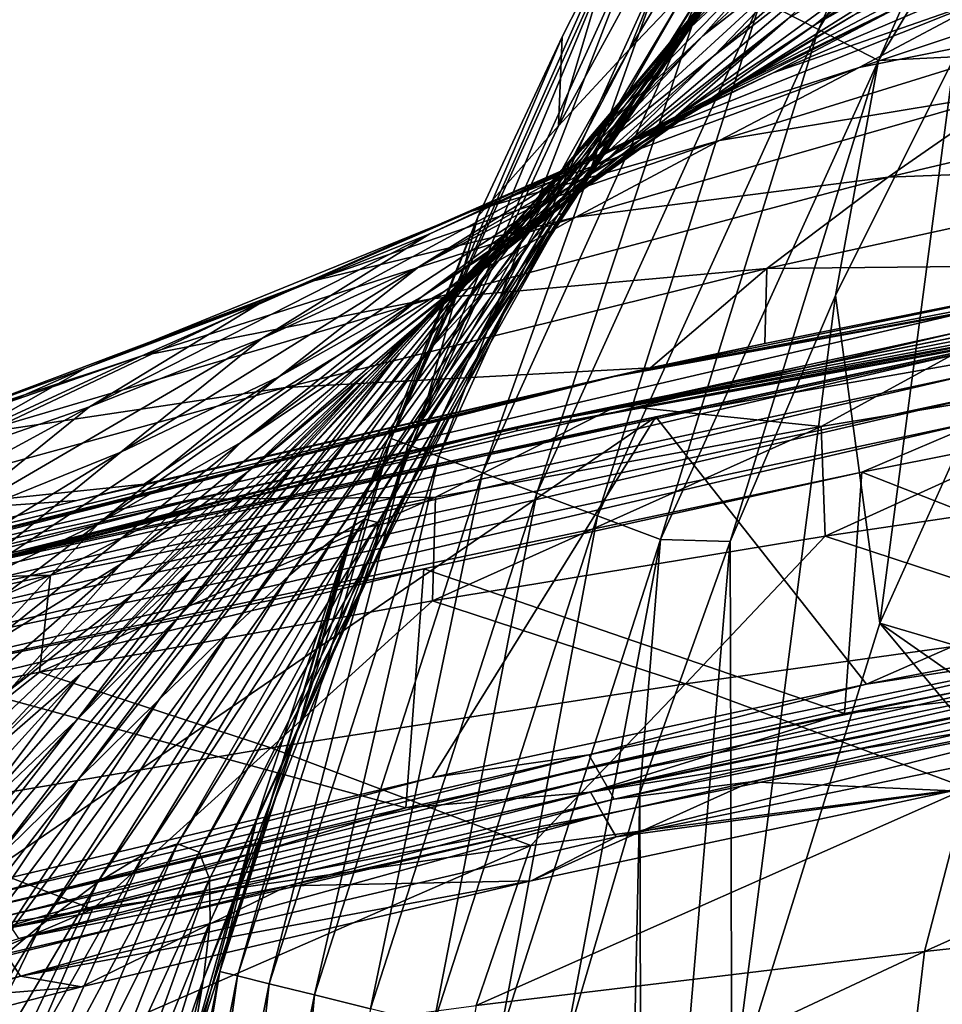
# Model space of a CAD drawing. Header units: metres. Extents: x -90 to 304, y -90 to 74.
# Tile 421 of 570: x 226.85 to 229.42, y 35.31 to 38.06. Entities that reach past the tile are written whole.
import ezdxf

# ---------------------------------------------------------------- set-up
doc = ezdxf.new("R2010")
doc.units = ezdxf.units.M
doc.layers.add('solid_21662050_350', color=7, linetype='CONTINUOUS')

msp = doc.modelspace()

# ---------------------------------------------------------------- linework, layer by layer
at = {"layer": 'solid_21662050_350'}
for points in [[(229.076248, 38.035679, 8.206317), (228.915054, 38.118576, 8.301349), (229.695206, 39.414471, 8.301349)], [(229.845551, 39.313244, 8.206317), (229.076248, 38.035679, 8.206317), (229.695206, 39.414471, 8.301349)], [(229.243881, 37.949512, 8.151686), (229.076248, 38.035679, 8.206317), (229.845551, 39.313244, 8.206317)], [(230.001938, 39.208015, 8.151686), (229.243881, 37.949512, 8.151686), (229.845551, 39.313244, 8.206317)], [(229.456345, 37.959732, 8.134833), (229.243881, 37.949512, 8.151686), (230.001938, 39.208015, 8.151686)], [(229.024612, 38.775414, 23.431005), (228.548325, 37.981129, 23.169584), (228.710678, 38.15102, 29.800785)], [(229.024612, 38.775414, 23.431005), (228.785721, 38.566093, 16.427948), (228.548325, 37.981129, 23.169584)], [(229.31073, 38.785374, 59.8377), (228.746857, 38.102737, 59.051865), (228.590103, 37.912613, 64.131134)], [(229.144913, 38.566887, 64.991692), (229.31073, 38.785374, 59.8377), (228.590103, 37.912613, 64.131134)], [(229.61319, 38.689335, 88.224915), (229.092422, 38.28278, 86.736893), (228.784271, 37.962124, 90.594948)], [(229.30188, 38.365551, 92.065758), (229.61319, 38.689335, 88.224915), (228.784271, 37.962124, 90.594948)], [(229.313843, 38.665836, 74.210838), (228.935272, 38.306595, 69.926025), (228.690811, 38.015274, 74.659523)], [(229.044556, 38.346714, 78.724075), (229.313843, 38.665836, 74.210838), (228.690811, 38.015274, 74.659523)], [(229.393646, 38.614799, 82.662796), (229.044556, 38.346714, 78.724075), (228.75354, 38.01791, 83.034096)], [(229.092422, 38.28278, 86.736893), (229.393646, 38.614799, 82.662796), (228.75354, 38.01791, 83.034096)], [(229.144913, 38.566887, 64.991692), (228.590103, 37.912613, 64.131134), (228.392761, 37.680851, 68.998001)], [(228.935272, 38.306595, 69.926025), (229.144913, 38.566887, 64.991692), (228.392761, 37.680851, 68.998001)], [(228.785721, 38.566093, 16.427948), (228.350754, 37.766502, 16.288656), (228.548325, 37.981129, 23.169584)], [(228.785721, 38.566093, 16.427948), (228.514267, 38.317463, 9.15221), (228.350754, 37.766502, 16.288656)], [(229.822708, 38.540932, 101.430061), (229.383514, 38.306995, 98.694054), (229.066315, 38.048981, 101.783157)], [(229.509247, 38.300266, 104.263275), (229.822708, 38.540932, 101.430061), (229.066315, 38.048981, 101.783157)], [(229.30188, 38.365551, 92.065758), (228.784271, 37.962124, 90.594948), (228.474716, 37.661919, 94.233833)], [(228.990692, 38.065365, 95.665474), (229.30188, 38.365551, 92.065758), (228.474716, 37.661919, 94.233833)], [(228.898056, 38.327072, 42.310909), (228.327133, 37.457989, 36.651428), (228.365021, 37.521584, 42.875061)], [(228.898056, 38.327072, 42.310909), (228.829819, 38.26873, 36.185284), (228.327133, 37.457989, 36.651428)], [(228.907791, 38.318913, 48.163101), (228.898056, 38.327072, 42.310909), (228.365021, 37.521584, 42.875061)], [(229.044556, 38.346714, 78.724075), (228.690811, 38.015274, 74.659523), (228.418594, 37.70359, 79.197556)], [(228.75354, 38.01791, 83.034096), (229.044556, 38.346714, 78.724075), (228.418594, 37.70359, 79.197556)], [(229.920441, 38.328857, 113.085945), (229.327301, 38.112896, 111.259415), (228.949417, 37.914673, 113.43074)], [(229.565414, 38.129585, 115.166595), (229.920441, 38.328857, 113.085945), (228.949417, 37.914673, 113.43074)], [(227.883194, 36.893768, 8.97093), (228.360321, 38.014862, 9.151299), (228.514267, 38.317463, 9.15221)], [(228.529022, 38.316807, 8.97093), (227.883194, 36.893768, 8.97093), (228.514267, 38.317463, 9.15221)], [(227.930923, 36.875755, 8.781378), (227.883194, 36.893768, 8.97093), (228.529022, 38.316807, 8.97093)], [(228.574371, 38.293404, 8.781378), (227.930923, 36.875755, 8.781378), (228.529022, 38.316807, 8.97093)], [(228.016693, 36.84367, 8.598307), (227.930923, 36.875755, 8.781378), (228.574371, 38.293404, 8.781378)], [(228.655853, 38.251617, 8.598306), (228.016693, 36.84367, 8.598307), (228.574371, 38.293404, 8.781378)], [(228.935272, 38.306595, 69.926025), (228.392761, 37.680851, 68.998001), (228.162506, 37.417244, 73.675102)], [(228.690811, 38.015274, 74.659523), (228.935272, 38.306595, 69.926025), (228.162506, 37.417244, 73.675102)], [(228.907791, 38.318913, 48.163101), (228.365021, 37.521584, 42.875061), (228.349197, 37.51894, 48.806705)], [(228.855331, 38.241436, 53.736931), (228.907791, 38.318913, 48.163101), (228.349197, 37.51894, 48.806705)], [(228.514267, 38.317463, 9.15221), (228.360321, 38.014862, 9.151299), (228.350754, 37.766502, 16.288656)], [(229.383514, 38.306995, 98.694054), (228.990692, 38.065365, 95.665474), (228.671356, 37.787518, 99.028389)], [(229.066315, 38.048981, 101.783157), (229.383514, 38.306995, 98.694054), (228.671356, 37.787518, 99.028389)], [(229.509247, 38.300266, 104.263275), (229.066315, 38.048981, 101.783157), (228.728073, 37.808697, 104.651344)], [(229.173523, 38.074562, 106.89608), (229.509247, 38.300266, 104.263275), (228.728073, 37.808697, 104.651344)], [(229.678268, 38.318295, 108.968193), (229.173523, 38.074562, 106.89608), (228.811157, 37.86161, 109.351288)], [(229.327301, 38.112896, 111.259415), (229.678268, 38.318295, 108.968193), (228.811157, 37.86161, 109.351288)], [(230.281555, 38.294445, 116.900681), (229.565414, 38.129585, 115.166595), (229.190201, 37.929966, 117.186134)], [(229.949707, 38.082249, 118.900162), (230.281555, 38.294445, 116.900681), (229.190201, 37.929966, 117.186134)], [(228.829819, 38.26873, 36.185284), (228.243027, 37.335354, 30.156847), (228.327133, 37.457989, 36.651428)], [(228.829819, 38.26873, 36.185284), (228.710678, 38.15102, 29.800785), (228.243027, 37.335354, 30.156847)], [(229.092422, 38.28278, 86.736893), (228.75354, 38.01791, 83.034096), (228.447571, 37.690018, 87.137825)], [(228.784271, 37.962124, 90.594948), (229.092422, 38.28278, 86.736893), (228.447571, 37.690018, 87.137825)], [(228.138535, 36.798119, 8.434505), (228.016693, 36.84367, 8.598307), (228.655853, 38.251617, 8.598306)], [(228.771591, 38.192276, 8.434505), (228.138535, 36.798119, 8.434505), (228.655853, 38.251617, 8.598306)], [(228.855331, 38.241436, 53.736931), (228.349197, 37.51894, 48.806705), (228.276871, 37.448368, 54.441765)], [(228.746857, 38.102737, 59.051865), (228.855331, 38.241436, 53.736931), (228.276871, 37.448368, 54.441765)], [(228.289551, 36.741497, 8.301349), (228.138535, 36.798119, 8.434505), (228.771591, 38.192276, 8.434505)], [(228.915054, 38.118576, 8.301349), (228.289551, 36.741497, 8.301349), (228.771591, 38.192276, 8.434505)], [(228.710678, 38.15102, 29.800785), (228.120316, 37.160988, 23.409878), (228.243027, 37.335354, 30.156847)], [(228.710678, 38.15102, 29.800785), (228.548325, 37.981129, 23.169584), (228.120316, 37.160988, 23.409878)], [(229.565414, 38.129585, 115.166595), (228.949417, 37.914673, 113.43074), (228.542114, 37.721119, 115.50737)], [(229.190201, 37.929966, 117.186134), (229.565414, 38.129585, 115.166595), (228.542114, 37.721119, 115.50737)], [(228.746857, 38.102737, 59.051865), (228.276871, 37.448368, 54.441765), (228.153931, 37.318344, 59.80595)], [(228.590103, 37.912613, 64.131134), (228.746857, 38.102737, 59.051865), (228.153931, 37.318344, 59.80595)], [(228.459244, 36.67778, 8.206317), (228.289551, 36.741497, 8.301349), (228.915054, 38.118576, 8.301349)], [(229.327301, 38.112896, 111.259415), (228.811157, 37.86161, 109.351288), (228.418274, 37.659203, 111.653648)], [(228.949417, 37.914673, 113.43074), (229.327301, 38.112896, 111.259415), (228.418274, 37.659203, 111.653648)], [(229.076248, 38.035679, 8.206317), (228.459244, 36.67778, 8.206317), (228.915054, 38.118576, 8.301349)], [(229.173523, 38.074562, 106.89608), (228.728073, 37.808697, 104.651344), (228.361237, 37.583954, 107.311279)], [(228.811157, 37.86161, 109.351288), (229.173523, 38.074562, 106.89608), (228.361237, 37.583954, 107.311279)], [(229.949707, 38.082249, 118.900162), (229.190201, 37.929966, 117.186134), (228.799789, 37.725456, 119.170731)], [(229.61142, 37.860115, 120.894974), (229.949707, 38.082249, 118.900162), (228.799789, 37.725456, 119.170731)], [(228.990692, 38.065365, 95.665474), (228.474716, 37.661919, 94.233833), (228.158051, 37.383251, 97.652702)], [(228.671356, 37.787518, 99.028389), (228.990692, 38.065365, 95.665474), (228.158051, 37.383251, 97.652702)], [(229.066315, 38.048981, 101.783157), (228.671356, 37.787518, 99.028389), (228.334259, 37.529797, 102.1595)], [(228.728073, 37.808697, 104.651344), (229.066315, 38.048981, 101.783157), (228.334259, 37.529797, 102.1595)], [(228.75354, 38.01791, 83.034096), (228.418594, 37.70359, 79.197556), (228.124512, 37.38213, 83.537643)], [(228.447571, 37.690018, 87.137825), (228.75354, 38.01791, 83.034096), (228.124512, 37.38213, 83.537643)], [(228.635727, 36.611568, 8.151686), (228.459244, 36.67778, 8.206317), (229.076248, 38.035679, 8.206317)], [(229.243881, 37.949512, 8.151686), (228.635727, 36.611568, 8.151686), (229.076248, 38.035679, 8.206317)], [(227.883194, 36.893768, 8.97093), (228.12619, 37.514755, 9.149494), (228.360321, 38.014862, 9.151299)], [(228.690811, 38.015274, 74.659523), (228.162506, 37.417244, 73.675102), (227.905258, 37.131393, 78.172684)], [(228.418594, 37.70359, 79.197556), (228.690811, 38.015274, 74.659523), (227.905258, 37.131393, 78.172684)], [(228.360321, 38.014862, 9.151299), (228.12619, 37.514755, 9.149494), (228.350754, 37.766502, 16.288656)], [(228.548325, 37.981129, 23.169584), (227.967026, 36.942623, 16.409433), (228.120316, 37.160988, 23.409878)], [(228.548325, 37.981129, 23.169584), (228.350754, 37.766502, 16.288656), (227.967026, 36.942623, 16.409433)], [(228.784271, 37.962124, 90.594948), (228.447571, 37.690018, 87.137825), (228.133392, 37.373631, 91.032181)], [(228.474716, 37.661919, 94.233833), (228.784271, 37.962124, 90.594948), (228.133392, 37.373631, 91.032181)], [(228.829941, 36.606438, 8.134833), (228.635727, 36.611568, 8.151686), (229.243881, 37.949512, 8.151686)], [(229.123642, 37.293434, 8.134833), (228.829941, 36.606438, 8.134833), (229.243881, 37.949512, 8.151686)], [(229.456345, 37.959732, 8.134833), (229.123642, 37.293434, 8.134833), (229.243881, 37.949512, 8.151686)], [(229.247314, 36.377941, 8.134833), (229.123642, 37.293434, 8.134833), (229.456345, 37.959732, 8.134833)], [(229.817261, 37.644314, 8.134833), (229.247314, 36.377941, 8.134833), (229.456345, 37.959732, 8.134833)], [(228.590103, 37.912613, 64.131134), (228.153931, 37.318344, 59.80595), (227.987213, 37.138443, 64.928238)], [(228.392761, 37.680851, 68.998001), (228.590103, 37.912613, 64.131134), (227.987213, 37.138443, 64.928238)], [(228.949417, 37.914673, 113.43074), (228.418274, 37.659203, 111.653648), (227.991058, 37.46513, 113.827881)], [(228.542114, 37.721119, 115.50737), (228.949417, 37.914673, 113.43074), (227.991058, 37.46513, 113.827881)], [(229.190201, 37.929966, 117.186134), (228.542114, 37.721119, 115.50737), (228.108643, 37.528175, 117.515999)], [(228.799789, 37.725456, 119.170731), (229.190201, 37.929966, 117.186134), (228.108643, 37.528175, 117.515999)], [(230.549164, 37.924862, 122.719124), (229.61142, 37.860115, 120.894974), (229.270859, 37.623718, 122.909935)], [(230.273056, 37.661121, 124.796837), (230.549164, 37.924862, 122.719124), (229.270859, 37.623718, 122.909935)], [(228.811157, 37.86161, 109.351288), (228.361237, 37.583954, 107.311279), (227.960785, 37.372684, 109.785408)], [(228.418274, 37.659203, 111.653648), (228.811157, 37.86161, 109.351288), (227.960785, 37.372684, 109.785408)], [(229.61142, 37.860115, 120.894974), (228.799789, 37.725456, 119.170731), (228.399216, 37.511494, 121.146545)], [(229.270859, 37.623718, 122.909935), (229.61142, 37.860115, 120.894974), (228.399216, 37.511494, 121.146545)], [(228.728073, 37.808697, 104.651344), (228.334259, 37.529797, 102.1595), (227.969833, 37.289989, 105.063805)], [(228.361237, 37.583954, 107.311279), (228.728073, 37.808697, 104.651344), (227.969833, 37.289989, 105.063805)], [(228.671356, 37.787518, 99.028389), (228.158051, 37.383251, 97.652702), (227.824387, 37.124191, 100.851624)], [(228.334259, 37.529797, 102.1595), (228.671356, 37.787518, 99.028389), (227.824387, 37.124191, 100.851624)], [(228.350754, 37.766502, 16.288656), (228.12619, 37.514755, 9.149494), (227.967026, 36.942623, 16.409433)], [(232.20108, 37.747955, 126.715904), (228.505508, 37.067024, 127.095444), (229.465012, 37.24073, 127.070618)], [(231.434738, 37.628483, 126.780754), (228.505508, 37.067024, 127.095444), (232.20108, 37.747955, 126.715904)], [(228.542114, 37.721119, 115.50737), (227.991058, 37.46513, 113.827881), (227.526871, 37.276878, 115.899155)], [(228.108643, 37.528175, 117.515999), (228.542114, 37.721119, 115.50737), (227.526871, 37.276878, 115.899155)], [(228.799789, 37.725456, 119.170731), (228.108643, 37.528175, 117.515999), (227.655029, 37.331047, 119.484055)], [(228.399216, 37.511494, 121.146545), (228.799789, 37.725456, 119.170731), (227.655029, 37.331047, 119.484055)], [(228.418594, 37.70359, 79.197556), (227.905258, 37.131393, 78.172684), (227.625397, 36.832752, 82.489326)], [(228.124512, 37.38213, 83.537643), (228.418594, 37.70359, 79.197556), (227.625397, 36.832752, 82.489326)], [(228.447571, 37.690018, 87.137825), (228.124512, 37.38213, 83.537643), (227.814453, 37.061485, 87.6772)], [(228.133392, 37.373631, 91.032181), (228.447571, 37.690018, 87.137825), (227.814453, 37.061485, 87.6772)], [(228.392761, 37.680851, 68.998001), (227.987213, 37.138443, 64.928238), (227.783585, 36.918228, 69.837608)], [(228.162506, 37.417244, 73.675102), (228.392761, 37.680851, 68.998001), (227.783585, 36.918228, 69.837608)], [(228.474716, 37.661919, 94.233833), (228.133392, 37.373631, 91.032181), (227.814865, 37.077339, 94.713829)], [(228.158051, 37.383251, 97.652702), (228.474716, 37.661919, 94.233833), (227.814865, 37.077339, 94.713829)], [(230.273056, 37.661121, 124.796837), (228.932541, 37.36837, 124.965363), (230.025421, 37.379257, 126.91555)], [(230.273056, 37.661121, 124.796837), (229.270859, 37.623718, 122.909935), (228.932541, 37.36837, 124.965363)], [(228.418274, 37.659203, 111.653648), (227.960785, 37.372684, 109.785408), (227.522217, 37.172859, 112.098129)], [(227.991058, 37.46513, 113.827881), (228.418274, 37.659203, 111.653648), (227.522217, 37.172859, 112.098129)], [(232.113052, 37.635162, 127.433571), (232.109497, 37.624977, 127.375038), (228.233475, 36.914768, 127.784615)], [(228.238388, 36.927162, 127.842613), (232.113052, 37.635162, 127.433571), (228.233475, 36.914768, 127.784615)], [(228.238388, 36.927162, 127.842613), (231.436615, 37.529644, 127.551338), (232.113052, 37.635162, 127.433571)], [(231.015579, 35.857182, -26.917501), (229.247314, 36.377941, 8.134833), (229.817261, 37.644314, 8.134833)], [(229.270859, 37.623718, 122.909935), (228.399216, 37.511494, 121.146545), (227.993546, 37.283493, 123.139473)], [(228.932541, 37.36837, 124.965363), (229.270859, 37.623718, 122.909935), (227.993546, 37.283493, 123.139473)], [(228.233475, 36.914768, 127.784615), (232.109497, 37.624977, 127.375038), (230.050812, 37.260044, 127.516075)], [(230.025421, 37.379257, 126.91555), (228.505508, 37.067024, 127.095444), (231.434738, 37.628483, 126.780754)], [(228.622147, 36.954758, 127.647575), (232.446884, 37.62595, 127.248215), (229.210724, 36.207878, 127.262695)], [(230.050812, 37.260044, 127.516075), (232.446884, 37.62595, 127.248215), (228.622147, 36.954758, 127.647575)], [(232.446884, 37.62595, 127.248215), (230.383652, 36.434559, 127.132095), (229.210724, 36.207878, 127.262695)], [(228.361237, 37.583954, 107.311279), (227.969833, 37.289989, 105.063805), (227.569656, 37.065998, 107.751282)], [(227.960785, 37.372684, 109.785408), (228.361237, 37.583954, 107.311279), (227.569656, 37.065998, 107.751282)], [(228.108643, 37.528175, 117.515999), (227.526871, 37.276878, 115.899155), (227.030182, 37.090107, 117.895271)], [(227.655029, 37.331047, 119.484055), (228.108643, 37.528175, 117.515999), (227.030182, 37.090107, 117.895271)], [(228.334259, 37.529797, 102.1595), (227.824387, 37.124191, 100.851624), (227.463837, 36.882805, 103.830635)], [(227.969833, 37.289989, 105.063805), (228.334259, 37.529797, 102.1595), (227.463837, 36.882805, 103.830635)], [(228.238388, 36.927162, 127.842613), (230.561798, 37.383194, 127.63559), (231.436615, 37.529644, 127.551338)], [(228.399216, 37.511494, 121.146545), (227.655029, 37.331047, 119.484055), (227.187347, 37.124924, 121.43898)], [(227.993546, 37.283493, 123.139473), (228.399216, 37.511494, 121.146545), (227.187347, 37.124924, 121.43898)], [(228.349197, 37.51894, 48.806705), (227.808472, 36.669025, 48.715076), (227.724091, 36.616932, 54.330448)], [(228.276871, 37.448368, 54.441765), (228.349197, 37.51894, 48.806705), (227.724091, 36.616932, 54.330448)], [(228.12619, 37.514755, 9.149494), (227.791306, 36.688145, 9.145622), (227.967026, 36.942623, 16.409433)], [(227.883194, 36.893768, 8.97093), (227.791306, 36.688145, 9.145622), (228.12619, 37.514755, 9.149494)], [(228.365021, 37.521584, 42.875061), (227.845886, 36.658997, 42.795502), (227.808472, 36.669025, 48.715076)], [(228.349197, 37.51894, 48.806705), (228.365021, 37.521584, 42.875061), (227.808472, 36.669025, 48.715076)], [(228.365021, 37.521584, 42.875061), (228.327133, 37.457989, 36.651428), (227.845886, 36.658997, 42.795502)], [(227.991058, 37.46513, 113.827881), (227.522217, 37.172859, 112.098129), (227.041031, 36.982441, 114.273857)], [(227.526871, 37.276878, 115.899155), (227.991058, 37.46513, 113.827881), (227.041031, 36.982441, 114.273857)], [(228.276871, 37.448368, 54.441765), (227.724091, 36.616932, 54.330448), (227.597061, 36.510033, 59.670628)], [(228.153931, 37.318344, 59.80595), (228.276871, 37.448368, 54.441765), (227.597061, 36.510033, 59.670628)], [(228.327133, 37.457989, 36.651428), (227.839249, 36.58865, 36.579041), (227.845886, 36.658997, 42.795502)], [(228.327133, 37.457989, 36.651428), (228.243027, 37.335354, 30.156847), (227.839249, 36.58865, 36.579041)], [(228.162506, 37.417244, 73.675102), (227.783585, 36.918228, 69.837608), (227.549591, 36.667244, 74.561104)], [(227.905258, 37.131393, 78.172684), (228.162506, 37.417244, 73.675102), (227.549591, 36.667244, 74.561104)], [(227.960785, 37.372684, 109.785408), (227.569656, 37.065998, 107.751282), (227.128113, 36.855991, 110.244102)], [(227.522217, 37.172859, 112.098129), (227.960785, 37.372684, 109.785408), (227.128113, 36.855991, 110.244102)], [(228.124512, 37.38213, 83.537643), (227.625397, 36.832752, 82.489326), (227.32724, 36.530754, 86.623138)], [(227.814453, 37.061485, 87.6772), (228.124512, 37.38213, 83.537643), (227.32724, 36.530754, 86.623138)], [(228.158051, 37.383251, 97.652702), (227.814865, 37.077339, 94.713829), (227.483902, 36.801483, 98.178307)], [(227.824387, 37.124191, 100.851624), (228.158051, 37.383251, 97.652702), (227.483902, 36.801483, 98.178307)], [(228.133392, 37.373631, 91.032181), (227.814453, 37.061485, 87.6772), (227.494308, 36.752239, 91.613632)], [(227.814865, 37.077339, 94.713829), (228.133392, 37.373631, 91.032181), (227.494308, 36.752239, 91.613632)], [(228.932541, 37.36837, 124.965363), (227.588303, 37.036449, 125.170067), (228.607635, 37.090672, 127.072243)], [(228.932541, 37.36837, 124.965363), (227.993546, 37.283493, 123.139473), (227.588303, 37.036449, 125.170067)], [(228.238388, 36.927162, 127.842613), (229.590103, 37.204021, 127.739288), (230.561798, 37.383194, 127.63559)], [(230.025421, 37.379257, 126.91555), (228.926422, 37.158806, 127.035202), (228.505508, 37.067024, 127.095444)], [(228.932541, 37.36837, 124.965363), (228.607635, 37.090672, 127.072243), (228.926422, 37.158806, 127.035202)], [(228.932541, 37.36837, 124.965363), (228.926422, 37.158806, 127.035202), (230.025421, 37.379257, 126.91555)], [(227.655029, 37.331047, 119.484055), (227.030182, 37.090107, 117.895271), (226.508209, 36.89978, 119.845016)], [(227.187347, 37.124924, 121.43898), (227.655029, 37.331047, 119.484055), (226.508209, 36.89978, 119.845016)], [(228.243027, 37.335354, 30.156847), (227.795364, 36.464619, 30.092201), (227.839249, 36.58865, 36.579041)], [(228.243027, 37.335354, 30.156847), (228.120316, 37.160988, 23.409878), (227.795364, 36.464619, 30.092201)], [(228.153931, 37.318344, 59.80595), (227.597061, 36.510033, 59.670628), (227.432587, 36.356663, 64.768684)], [(227.987213, 37.138443, 64.928238), (228.153931, 37.318344, 59.80595), (227.432587, 36.356663, 64.768684)], [(227.526871, 37.276878, 115.899155), (227.041031, 36.982441, 114.273857), (226.514694, 36.798912, 116.337883)], [(227.030182, 37.090107, 117.895271), (227.526871, 37.276878, 115.899155), (226.514694, 36.798912, 116.337883)], [(227.993546, 37.283493, 123.139473), (227.187347, 37.124924, 121.43898), (226.711655, 36.904964, 123.407722)], [(227.588303, 37.036449, 125.170067), (227.993546, 37.283493, 123.139473), (226.711655, 36.904964, 123.407722)], [(227.969833, 37.289989, 105.063805), (227.463837, 36.882805, 103.830635), (227.066742, 36.6572, 106.590889)], [(227.569656, 37.065998, 107.751282), (227.969833, 37.289989, 105.063805), (227.066742, 36.6572, 106.590889)], [(228.834167, 35.052132, 8.134833), (228.829941, 36.606438, 8.134833), (229.123642, 37.293434, 8.134833)], [(229.247314, 36.377941, 8.134833), (228.834167, 35.052132, 8.134833), (229.123642, 37.293434, 8.134833)], [(226.810303, 36.563068, 127.924477), (230.050812, 37.260044, 127.516075), (228.622147, 36.954758, 127.647575)], [(228.233475, 36.914768, 127.784615), (230.050812, 37.260044, 127.516075), (226.810303, 36.563068, 127.924477)], [(228.505508, 37.067024, 127.095444), (226.046753, 36.444778, 127.525238), (229.465012, 37.24073, 127.070618)], [(229.482544, 37.194668, 127.144028), (229.465012, 37.24073, 127.070618), (226.046753, 36.444778, 127.525238)], [(229.482544, 37.194668, 127.144028), (226.046753, 36.444778, 127.525238), (226.069748, 36.399269, 127.597481)], [(229.482544, 37.194668, 127.144028), (226.069748, 36.399269, 127.597481), (229.499817, 37.137615, 127.195549)], [(228.238388, 36.927162, 127.842613), (228.516678, 36.98632, 127.866425), (229.590103, 37.204021, 127.739288)], [(229.590103, 37.204021, 127.739288), (228.516678, 36.98632, 127.866425), (229.083664, 36.927608, 129.260803)], [(229.590103, 37.204021, 127.739288), (229.083664, 36.927608, 129.260803), (230.161423, 37.106205, 129.282761)], [(227.522217, 37.172859, 112.098129), (227.128113, 36.855991, 110.244102), (226.640015, 36.658173, 112.566269)], [(227.041031, 36.982441, 114.273857), (227.522217, 37.172859, 112.098129), (226.640015, 36.658173, 112.566269)], [(226.069748, 36.399269, 127.597481), (226.092209, 36.342918, 127.647751), (229.499817, 37.137615, 127.195549)], [(229.499817, 37.137615, 127.195549), (226.092209, 36.342918, 127.647751), (229.515656, 37.075756, 127.225662)], [(227.987213, 37.138443, 64.928238), (227.432587, 36.356663, 64.768684), (227.235794, 36.165161, 69.657669)], [(227.783585, 36.918228, 69.837608), (227.987213, 37.138443, 64.928238), (227.235794, 36.165161, 69.657669)], [(228.120316, 37.160988, 23.409878), (227.7211, 36.293652, 23.358456), (227.795364, 36.464619, 30.092201)], [(228.120316, 37.160988, 23.409878), (227.967026, 36.942623, 16.409433), (227.7211, 36.293652, 23.358456)], [(228.926422, 37.158806, 127.035202), (228.607635, 37.090672, 127.072243), (228.505508, 37.067024, 127.095444)], [(227.187347, 37.124924, 121.43898), (226.508209, 36.89978, 119.845016), (225.968155, 36.700859, 121.777176)], [(226.711655, 36.904964, 123.407722), (227.187347, 37.124924, 121.43898), (225.968155, 36.700859, 121.777176)], [(227.824387, 37.124191, 100.851624), (227.483902, 36.801483, 98.178307), (227.129364, 36.544262, 101.42086)], [(227.463837, 36.882805, 103.830635), (227.824387, 37.124191, 100.851624), (227.129364, 36.544262, 101.42086)], [(227.905258, 37.131393, 78.172684), (227.549591, 36.667244, 74.561104), (227.28949, 36.394688, 79.107491)], [(227.625397, 36.832752, 82.489326), (227.905258, 37.131393, 78.172684), (227.28949, 36.394688, 79.107491)], [(227.030182, 37.090107, 117.895271), (226.514694, 36.798912, 116.337883), (225.949326, 36.617607, 118.319389)], [(226.508209, 36.89978, 119.845016), (227.030182, 37.090107, 117.895271), (225.949326, 36.617607, 118.319389)], [(228.607635, 37.090672, 127.072243), (227.193375, 36.766136, 127.251373), (228.505508, 37.067024, 127.095444)], [(227.588303, 37.036449, 125.170067), (227.193375, 36.766136, 127.251373), (228.607635, 37.090672, 127.072243)], [(230.161423, 37.106205, 129.282761), (229.083664, 36.927608, 129.260803), (229.095078, 36.621117, 131.58107)], [(230.161423, 37.106205, 129.282761), (229.095078, 36.621117, 131.58107), (230.190659, 36.784138, 131.627319)], [(228.505508, 37.067024, 127.095444), (224.896744, 36.162624, 127.621643), (226.046753, 36.444778, 127.525238)], [(225.014862, 36.198887, 127.574066), (224.896744, 36.162624, 127.621643), (228.505508, 37.067024, 127.095444)], [(225.765427, 36.403114, 127.456451), (225.014862, 36.198887, 127.574066), (228.505508, 37.067024, 127.095444)], [(227.005295, 36.720322, 127.276833), (225.765427, 36.403114, 127.456451), (228.505508, 37.067024, 127.095444)], [(226.092209, 36.342918, 127.647751), (226.112656, 36.281834, 127.676651), (229.515656, 37.075756, 127.225662)], [(229.515656, 37.075756, 127.225662), (226.112656, 36.281834, 127.676651), (229.529877, 37.013004, 127.2397)], [(227.569656, 37.065998, 107.751282), (227.066742, 36.6572, 106.590889), (226.626068, 36.445808, 109.145943)], [(227.128113, 36.855991, 110.244102), (227.569656, 37.065998, 107.751282), (226.626068, 36.445808, 109.145943)], [(227.193375, 36.766136, 127.251373), (227.005295, 36.720322, 127.276833), (228.505508, 37.067024, 127.095444)], [(227.814453, 37.061485, 87.6772), (227.32724, 36.530754, 86.623138), (227.015091, 36.23484, 90.572258)], [(227.494308, 36.752239, 91.613632), (227.814453, 37.061485, 87.6772), (227.015091, 36.23484, 90.572258)], [(227.814865, 37.077339, 94.713829), (227.494308, 36.752239, 91.613632), (227.165329, 36.461914, 95.342506)], [(227.483902, 36.801483, 98.178307), (227.814865, 37.077339, 94.713829), (227.165329, 36.461914, 95.342506)], [(227.588303, 37.036449, 125.170067), (226.23465, 36.665863, 125.410896), (227.193375, 36.766136, 127.251373)], [(227.588303, 37.036449, 125.170067), (226.711655, 36.904964, 123.407722), (226.23465, 36.665863, 125.410896)], [(230.372299, 37.032116, 127.133858), (229.197311, 36.799713, 127.26236), (230.330948, 36.355114, 126.897163)], [(229.543121, 36.947208, 127.239708), (229.197311, 36.799713, 127.26236), (230.372299, 37.032116, 127.133858)], [(226.112656, 36.281834, 127.676651), (226.130875, 36.219879, 127.689545), (229.529877, 37.013004, 127.2397)], [(229.529877, 37.013004, 127.2397), (226.130875, 36.219879, 127.689545), (229.543121, 36.947208, 127.239708)], [(227.041031, 36.982441, 114.273857), (226.640015, 36.658173, 112.566269), (226.100189, 36.470757, 114.741791)], [(226.514694, 36.798912, 116.337883), (227.041031, 36.982441, 114.273857), (226.100189, 36.470757, 114.741791)], [(228.516678, 36.98632, 127.866425), (227.340912, 36.724808, 128.021072), (228.00737, 36.729748, 129.236877)], [(228.238388, 36.927162, 127.842613), (227.340912, 36.724808, 128.021072), (228.516678, 36.98632, 127.866425)], [(228.516678, 36.98632, 127.866425), (228.00737, 36.729748, 129.236877), (229.083664, 36.927608, 129.260803)], [(226.130875, 36.219879, 127.689545), (226.147736, 36.154922, 127.688431), (229.543121, 36.947208, 127.239708)], [(229.543121, 36.947208, 127.239708), (226.147736, 36.154922, 127.688431), (229.197311, 36.799713, 127.26236)], [(226.629272, 36.502079, 127.924965), (228.622147, 36.954758, 127.647575), (226.698975, 35.639294, 127.597687)], [(226.810303, 36.563068, 127.924477), (228.622147, 36.954758, 127.647575), (226.629272, 36.502079, 127.924965)], [(228.622147, 36.954758, 127.647575), (227.997833, 35.947186, 127.414833), (226.698975, 35.639294, 127.597687)], [(228.622147, 36.954758, 127.647575), (229.210724, 36.207878, 127.262695), (227.997833, 35.947186, 127.414833)], [(228.238388, 36.927162, 127.842613), (228.233475, 36.914768, 127.784615), (224.432205, 35.965813, 128.362106)], [(224.438293, 35.981236, 128.419266), (228.238388, 36.927162, 127.842613), (224.432205, 35.965813, 128.362106)], [(224.438293, 35.981236, 128.419266), (227.340912, 36.724808, 128.021072), (228.238388, 36.927162, 127.842613)], [(227.783585, 36.918228, 69.837608), (227.235794, 36.165161, 69.657669), (227.011627, 35.943821, 74.368652)], [(227.549591, 36.667244, 74.561104), (227.783585, 36.918228, 69.837608), (227.011627, 35.943821, 74.368652)], [(227.967026, 36.942623, 16.409433), (227.623764, 36.083069, 16.37781), (227.7211, 36.293652, 23.358456)], [(227.967026, 36.942623, 16.409433), (227.791306, 36.688145, 9.145622), (227.623764, 36.083069, 16.37781)], [(229.083664, 36.927608, 129.260803), (227.998672, 36.440296, 131.529572), (229.095078, 36.621117, 131.58107)], [(229.083664, 36.927608, 129.260803), (228.00737, 36.729748, 129.236877), (227.998672, 36.440296, 131.529572)], [(224.432205, 35.965813, 128.362106), (228.233475, 36.914768, 127.784615), (226.810303, 36.563068, 127.924477)], [(227.883194, 36.893768, 8.97093), (227.404526, 35.405941, 8.97093), (227.791306, 36.688145, 9.145622)], [(227.454025, 35.393566, 8.781378), (227.404526, 35.405941, 8.97093), (227.883194, 36.893768, 8.97093)], [(227.930923, 36.875755, 8.781378), (227.454025, 35.393566, 8.781378), (227.883194, 36.893768, 8.97093)], [(227.463837, 36.882805, 103.830635), (227.129364, 36.544262, 101.42086), (226.740082, 36.30389, 104.436745)], [(227.066742, 36.6572, 106.590889), (227.463837, 36.882805, 103.830635), (226.740082, 36.30389, 104.436745)], [(227.542938, 35.371632, 8.598307), (227.454025, 35.393566, 8.781378), (227.930923, 36.875755, 8.781378)], [(228.016693, 36.84367, 8.598307), (227.542938, 35.371632, 8.598307), (227.930923, 36.875755, 8.781378)], [(227.128113, 36.855991, 110.244102), (226.626068, 36.445808, 109.145943), (226.136475, 36.247288, 111.517113)], [(226.640015, 36.658173, 112.566269), (227.128113, 36.855991, 110.244102), (226.136475, 36.247288, 111.517113)], [(227.669235, 35.340496, 8.434505), (227.542938, 35.371632, 8.598307), (228.016693, 36.84367, 8.598307)], [(228.138535, 36.798119, 8.434505), (227.669235, 35.340496, 8.434505), (228.016693, 36.84367, 8.598307)], [(227.625397, 36.832752, 82.489326), (227.28949, 36.394688, 79.107491), (227.00621, 36.109581, 83.475525)], [(227.32724, 36.530754, 86.623138), (227.625397, 36.832752, 82.489326), (227.00621, 36.109581, 83.475525)], [(226.147736, 36.154922, 127.688431), (227.974564, 36.530334, 127.412926), (229.197311, 36.799713, 127.26236)], [(227.483902, 36.801483, 98.178307), (227.165329, 36.461914, 95.342506), (226.816895, 36.190174, 98.85463)], [(227.129364, 36.544262, 101.42086), (227.483902, 36.801483, 98.178307), (226.816895, 36.190174, 98.85463)], [(227.82579, 35.301731, 8.301349), (227.669235, 35.340496, 8.434505), (228.138535, 36.798119, 8.434505)], [(228.289551, 36.741497, 8.301349), (227.82579, 35.301731, 8.301349), (228.138535, 36.798119, 8.434505)], [(229.197311, 36.799713, 127.26236), (227.974564, 36.530334, 127.412926), (229.149033, 36.126507, 127.029243)], [(230.190659, 36.784138, 131.627319), (229.095078, 36.621117, 131.58107), (229.859787, 36.370239, 134.054764)], [(229.197311, 36.799713, 127.26236), (229.149033, 36.126507, 127.029243), (230.330948, 36.355114, 126.897163)], [(226.23465, 36.665863, 125.410896), (227.005295, 36.720322, 127.276833), (227.193375, 36.766136, 127.251373)], [(227.494308, 36.752239, 91.613632), (227.015091, 36.23484, 90.572258), (226.691238, 35.953197, 94.333351)], [(227.165329, 36.461914, 95.342506), (227.494308, 36.752239, 91.613632), (226.691238, 35.953197, 94.333351)], [(228.00737, 36.729748, 129.236877), (226.901352, 36.241543, 131.472809), (227.998672, 36.440296, 131.529572)], [(228.00737, 36.729748, 129.236877), (226.932404, 36.512558, 129.210892), (226.901352, 36.241543, 131.472809)], [(227.340912, 36.724808, 128.021072), (226.932404, 36.512558, 129.210892), (228.00737, 36.729748, 129.236877)], [(228.001724, 35.258068, 8.206318), (227.82579, 35.301731, 8.301349), (228.289551, 36.741497, 8.301349)], [(228.459244, 36.67778, 8.206317), (228.001724, 35.258068, 8.206318), (228.289551, 36.741497, 8.301349)], [(224.438293, 35.981236, 128.419266), (226.389709, 36.496235, 128.15892), (227.340912, 36.724808, 128.021072)], [(226.23465, 36.665863, 125.410896), (225.765427, 36.403114, 127.456451), (227.005295, 36.720322, 127.276833)], [(227.340912, 36.724808, 128.021072), (226.389709, 36.496235, 128.15892), (226.932404, 36.512558, 129.210892)], [(227.404526, 35.405941, 8.97093), (227.77211, 36.635578, 9.145336), (227.791306, 36.688145, 9.145622)], [(227.791306, 36.688145, 9.145622), (227.77211, 36.635578, 9.145336), (227.623764, 36.083069, 16.37781)], [(228.184677, 35.212715, 8.151686), (228.001724, 35.258068, 8.206318), (228.459244, 36.67778, 8.206317)], [(228.635727, 36.611568, 8.151686), (228.184677, 35.212715, 8.151686), (228.459244, 36.67778, 8.206317)], [(227.066742, 36.6572, 106.590889), (226.740082, 36.30389, 104.436745), (226.305405, 36.078651, 107.223763)], [(226.626068, 36.445808, 109.145943), (227.066742, 36.6572, 106.590889), (226.305405, 36.078651, 107.223763)], [(227.549591, 36.667244, 74.561104), (227.011627, 35.943821, 74.368652), (226.762497, 35.700512, 78.912605)], [(227.28949, 36.394688, 79.107491), (227.549591, 36.667244, 74.561104), (226.762497, 35.700512, 78.912605)], [(227.808472, 36.669025, 48.715076), (227.287048, 35.762127, 48.321362), (227.191528, 35.732147, 53.885525)], [(227.724091, 36.616932, 54.330448), (227.808472, 36.669025, 48.715076), (227.191528, 35.732147, 53.885525)], [(227.808472, 36.669025, 48.715076), (227.845886, 36.658997, 42.795502), (227.287048, 35.762127, 48.321362)], [(227.845886, 36.658997, 42.795502), (227.347336, 35.73885, 42.450165), (227.287048, 35.762127, 48.321362)], [(227.845886, 36.658997, 42.795502), (227.839249, 36.58865, 36.579041), (227.347336, 35.73885, 42.450165)], [(227.724091, 36.616932, 54.330448), (227.191528, 35.732147, 53.885525), (227.063126, 35.654385, 59.172943)], [(227.597061, 36.510033, 59.670628), (227.724091, 36.616932, 54.330448), (227.063126, 35.654385, 59.172943)], [(227.404526, 35.405941, 8.97093), (227.510315, 35.838619, 9.140363), (227.77211, 36.635578, 9.145336)], [(227.77211, 36.635578, 9.145336), (227.510315, 35.838619, 9.140363), (227.623764, 36.083069, 16.37781)], [(229.095078, 36.621117, 131.58107), (227.998672, 36.440296, 131.529572), (228.705292, 36.209293, 133.979752)], [(229.095078, 36.621117, 131.58107), (228.705292, 36.209293, 133.979752), (229.859787, 36.370239, 134.054764)], [(227.839249, 36.58865, 36.579041), (227.375641, 35.664547, 36.284027), (227.347336, 35.73885, 42.450165)], [(227.839249, 36.58865, 36.579041), (227.795364, 36.464619, 30.092201), (227.375641, 35.664547, 36.284027)], [(228.367325, 35.188633, 8.134833), (228.184677, 35.212715, 8.151686), (228.635727, 36.611568, 8.151686)], [(228.577332, 35.903278, 8.134833), (228.367325, 35.188633, 8.134833), (228.635727, 36.611568, 8.151686)], [(228.829941, 36.606438, 8.134833), (228.577332, 35.903278, 8.134833), (228.635727, 36.611568, 8.151686)], [(228.583847, 33.686195, 8.134833), (228.577332, 35.903278, 8.134833), (228.829941, 36.606438, 8.134833)], [(228.834167, 35.052132, 8.134833), (228.583847, 33.686195, 8.134833), (228.829941, 36.606438, 8.134833)], [(227.129364, 36.544262, 101.42086), (226.816895, 36.190174, 98.85463), (226.436508, 35.935432, 102.140068)], [(226.740082, 36.30389, 104.436745), (227.129364, 36.544262, 101.42086), (226.436508, 35.935432, 102.140068)], [(226.932404, 36.512558, 129.210892), (225.803055, 36.024727, 131.410767), (226.901352, 36.241543, 131.472809)], [(226.932404, 36.512558, 129.210892), (225.858612, 36.275986, 129.1828), (225.803055, 36.024727, 131.410767)], [(226.389709, 36.496235, 128.15892), (225.858612, 36.275986, 129.1828), (226.932404, 36.512558, 129.210892)], [(226.147736, 36.154922, 127.688431), (226.653564, 36.208923, 127.595749), (227.974564, 36.530334, 127.412926)], [(227.974564, 36.530334, 127.412926), (226.653564, 36.208923, 127.595749), (227.923889, 35.862808, 127.183456)], [(227.32724, 36.530754, 86.623138), (227.00621, 36.109581, 83.475525), (226.702652, 35.82095, 87.663826)], [(227.015091, 36.23484, 90.572258), (227.32724, 36.530754, 86.623138), (226.702652, 35.82095, 87.663826)], [(227.597061, 36.510033, 59.670628), (227.063126, 35.654385, 59.172943), (226.904953, 35.53537, 64.219643)], [(227.432587, 36.356663, 64.768684), (227.597061, 36.510033, 59.670628), (226.904953, 35.53537, 64.219643)], [(227.974564, 36.530334, 127.412926), (227.923889, 35.862808, 127.183456), (229.149033, 36.126507, 127.029243)], [(227.165329, 36.461914, 95.342506), (226.691238, 35.953197, 94.333351), (226.346848, 35.687077, 97.894966)], [(226.816895, 36.190174, 98.85463), (227.165329, 36.461914, 95.342506), (226.346848, 35.687077, 97.894966)], [(227.795364, 36.464619, 30.092201), (227.377686, 35.54491, 29.853966), (227.375641, 35.664547, 36.284027)], [(227.795364, 36.464619, 30.092201), (227.7211, 36.293652, 23.358456), (227.377686, 35.54491, 29.853966)], [(227.998672, 36.440296, 131.529572), (226.901352, 36.241543, 131.472809), (227.547699, 36.030659, 133.895462)], [(227.998672, 36.440296, 131.529572), (227.547699, 36.030659, 133.895462), (228.705292, 36.209293, 133.979752)], [(229.971802, 36.324955, 127.261215), (229.210724, 36.207878, 127.262695), (230.383652, 36.434559, 127.132095)], [(227.28949, 36.394688, 79.107491), (226.762497, 35.700512, 78.912605), (226.489395, 35.442852, 83.288933)], [(227.00621, 36.109581, 83.475525), (227.28949, 36.394688, 79.107491), (226.489395, 35.442852, 83.288933)], [(229.859787, 36.370239, 134.054764), (228.705292, 36.209293, 133.979752), (229.491501, 35.917274, 136.556534)], [(230.640594, 34.703087, -26.917501), (228.834167, 35.052132, 8.134833), (229.247314, 36.377941, 8.134833)], [(230.809952, 35.286026, -26.917501), (230.640594, 34.703087, -26.917501), (229.247314, 36.377941, 8.134833)], [(231.015579, 35.857182, -26.917501), (230.809952, 35.286026, -26.917501), (229.247314, 36.377941, 8.134833)], [(227.432587, 36.356663, 64.768684), (226.904953, 35.53537, 64.219643), (226.720123, 35.381638, 69.061668)], [(227.235794, 36.165161, 69.657669), (227.432587, 36.356663, 64.768684), (226.720123, 35.381638, 69.061668)], [(230.330948, 36.355114, 126.897163), (229.149033, 36.126507, 127.029243), (229.975327, 36.220436, 127.112885)], [(229.971802, 36.324955, 127.261215), (228.435379, 36.010612, 127.443153), (229.210724, 36.207878, 127.262695)], [(228.452972, 35.979759, 127.528839), (228.435379, 36.010612, 127.443153), (229.971802, 36.324955, 127.261215)], [(229.987061, 36.293961, 127.347298), (228.452972, 35.979759, 127.528839), (229.971802, 36.324955, 127.261215)], [(227.7211, 36.293652, 23.358456), (227.359299, 35.385738, 23.187073), (227.377686, 35.54491, 29.853966)], [(227.7211, 36.293652, 23.358456), (227.623764, 36.083069, 16.37781), (227.359299, 35.385738, 23.187073)], [(228.470581, 35.948906, 127.614517), (228.452972, 35.979759, 127.528839), (229.987061, 36.293961, 127.347298)], [(230.002319, 36.262966, 127.43338), (228.470581, 35.948906, 127.614517), (229.987061, 36.293961, 127.347298)], [(228.488419, 35.918102, 127.700172), (228.470581, 35.948906, 127.614517), (230.002319, 36.262966, 127.43338)], [(230.017761, 36.232006, 127.51944), (228.488419, 35.918102, 127.700172), (230.002319, 36.262966, 127.43338)], [(226.901352, 36.241543, 131.472809), (225.803055, 36.024727, 131.410767), (226.387009, 35.834122, 133.801926)], [(227.015091, 36.23484, 90.572258), (226.702652, 35.82095, 87.663826), (226.381744, 35.537796, 91.671013)], [(226.691238, 35.953197, 94.333351), (227.015091, 36.23484, 90.572258), (226.381744, 35.537796, 91.671013)], [(226.901352, 36.241543, 131.472809), (226.387009, 35.834122, 133.801926), (227.547699, 36.030659, 133.895462)], [(230.017761, 36.232006, 127.51944), (228.506317, 35.887318, 127.78582), (228.488419, 35.918102, 127.700172)], [(230.017761, 36.232006, 127.51944), (230.033279, 36.201057, 127.605492), (228.506317, 35.887318, 127.78582)], [(226.653564, 36.208923, 127.595749), (226.609879, 35.550858, 127.369255), (227.923889, 35.862808, 127.183456)], [(228.705292, 36.209293, 133.979752), (227.547699, 36.030659, 133.895462), (228.273193, 35.757427, 136.448883)], [(228.435379, 36.010612, 127.443153), (227.997833, 35.947186, 127.414833), (229.210724, 36.207878, 127.262695)], [(228.705292, 36.209293, 133.979752), (228.273193, 35.757427, 136.448883), (229.491501, 35.917274, 136.556534)], [(229.975327, 36.220436, 127.112885), (228.439667, 35.90686, 127.294365), (230.006363, 36.157494, 127.287704)], [(229.149033, 36.126507, 127.029243), (228.439667, 35.90686, 127.294365), (229.975327, 36.220436, 127.112885)], [(228.506317, 35.887318, 127.78582), (230.033279, 36.201057, 127.605492), (228.887787, 35.935627, 127.824905)], [(230.033279, 36.201057, 127.605492), (230.122375, 36.184601, 127.682404), (228.887787, 35.935627, 127.824905)], [(228.887787, 35.935627, 127.824905), (230.122375, 36.184601, 127.682404), (229.450623, 35.910004, 127.706352)], [(227.235794, 36.165161, 69.657669), (226.720123, 35.381638, 69.061668), (226.511612, 35.199677, 73.733742)], [(227.011627, 35.943821, 74.368652), (227.235794, 36.165161, 69.657669), (226.511612, 35.199677, 73.733742)], [(228.439667, 35.90686, 127.294365), (228.475464, 35.844212, 127.468384), (230.006363, 36.157494, 127.287704)], [(230.006363, 36.157494, 127.287704), (228.475464, 35.844212, 127.468384), (228.511734, 35.781662, 127.642334)], [(230.006363, 36.157494, 127.287704), (228.511734, 35.781662, 127.642334), (230.037796, 36.094627, 127.462479)], [(229.149033, 36.126507, 127.029243), (227.923889, 35.862808, 127.183456), (228.439667, 35.90686, 127.294365)], [(227.00621, 36.109581, 83.475525), (226.489395, 35.442852, 83.288933), (226.193283, 35.178459, 87.496902)], [(226.702652, 35.82095, 87.663826), (227.00621, 36.109581, 83.475525), (226.193283, 35.178459, 87.496902)], [(229.450623, 35.910004, 127.706352), (230.037796, 36.094627, 127.462479), (228.511734, 35.781662, 127.642334)], [(227.623764, 36.083069, 16.37781), (227.326752, 35.193539, 16.283682), (227.359299, 35.385738, 23.187073)], [(227.623764, 36.083069, 16.37781), (227.510315, 35.838619, 9.140363), (227.326752, 35.193539, 16.283682)], [(229.372833, 35.461544, 139.147003), (230.704468, 36.059788, 136.650238), (229.491501, 35.917274, 136.556534)], [(229.372833, 35.461544, 139.147003), (230.617905, 35.596428, 139.265289), (230.704468, 36.059788, 136.650238)], [(227.547699, 36.030659, 133.895462), (226.387009, 35.834122, 133.801926), (227.049637, 35.579964, 136.327332)], [(228.435379, 36.010612, 127.443153), (226.762482, 35.620422, 127.673836), (227.997833, 35.947186, 127.414833)], [(226.782623, 35.589745, 127.759026), (226.762482, 35.620422, 127.673836), (228.435379, 36.010612, 127.443153)], [(228.452972, 35.979759, 127.528839), (226.782623, 35.589745, 127.759026), (228.435379, 36.010612, 127.443153)], [(227.547699, 36.030659, 133.895462), (227.049637, 35.579964, 136.327332), (228.273193, 35.757427, 136.448883)], [(226.802765, 35.559071, 127.844208), (226.782623, 35.589745, 127.759026), (228.452972, 35.979759, 127.528839)], [(228.470581, 35.948906, 127.614517), (226.802765, 35.559071, 127.844208), (228.452972, 35.979759, 127.528839)], [(227.011627, 35.943821, 74.368652), (226.511612, 35.199677, 73.733742), (226.280014, 34.995525, 78.251114)], [(226.762497, 35.700512, 78.912605), (227.011627, 35.943821, 74.368652), (226.280014, 34.995525, 78.251114)], [(226.762482, 35.620422, 127.673836), (226.698975, 35.639294, 127.597687), (227.997833, 35.947186, 127.414833)], [(226.823196, 35.528465, 127.929352), (226.802765, 35.559071, 127.844208), (228.470581, 35.948906, 127.614517)], [(228.488419, 35.918102, 127.700172), (226.823196, 35.528465, 127.929352), (228.470581, 35.948906, 127.614517)], [(227.594894, 35.6451, 127.993774), (228.887787, 35.935627, 127.824905), (228.27417, 35.658527, 127.851028)], [(228.506317, 35.887318, 127.78582), (228.887787, 35.935627, 127.824905), (227.594894, 35.6451, 127.993774)], [(228.887787, 35.935627, 127.824905), (229.450623, 35.910004, 127.706352), (228.27417, 35.658527, 127.851028)], [(228.439667, 35.90686, 127.294365), (226.765839, 35.517242, 127.524597), (228.475464, 35.844212, 127.468384)], [(227.923889, 35.862808, 127.183456), (226.765839, 35.517242, 127.524597), (228.439667, 35.90686, 127.294365)], [(228.488419, 35.918102, 127.700172), (226.843704, 35.497879, 128.014481), (226.823196, 35.528465, 127.929352)], [(228.488419, 35.918102, 127.700172), (228.506317, 35.887318, 127.78582), (226.843704, 35.497879, 128.014481)], [(228.120743, 35.310406, 139.010483), (229.491501, 35.917274, 136.556534), (228.273193, 35.757427, 136.448883)], [(228.120743, 35.310406, 139.010483), (229.372833, 35.461544, 139.147003), (229.491501, 35.917274, 136.556534)], [(228.27417, 35.658527, 127.851028), (229.450623, 35.910004, 127.706352), (228.511734, 35.781662, 127.642334)], [(228.5, 32.299999, 8.134833), (228.367325, 35.188633, 8.134833), (228.577332, 35.903278, 8.134833)], [(228.583847, 33.686195, 8.134833), (228.5, 32.299999, 8.134833), (228.577332, 35.903278, 8.134833)], [(226.843704, 35.497879, 128.014481), (228.506317, 35.887318, 127.78582), (227.594894, 35.6451, 127.993774)], [(227.923889, 35.862808, 127.183456), (226.609879, 35.550858, 127.369255), (226.765839, 35.517242, 127.524597)], [(226.387009, 35.834122, 133.801926), (225.820892, 35.384594, 136.191956), (227.049637, 35.579964, 136.327332)], [(226.765839, 35.517242, 127.524597), (226.806808, 35.454956, 127.697594), (228.475464, 35.844212, 127.468384)], [(228.475464, 35.844212, 127.468384), (226.806808, 35.454956, 127.697594), (226.848358, 35.392811, 127.870506)], [(228.475464, 35.844212, 127.468384), (226.848358, 35.392811, 127.870506), (228.511734, 35.781662, 127.642334)], [(227.510315, 35.838619, 9.140363), (227.339981, 35.204258, 9.135495), (227.326752, 35.193539, 16.283682)], [(227.404526, 35.405941, 8.97093), (227.339981, 35.204258, 9.135495), (227.510315, 35.838619, 9.140363)], [(228.27417, 35.658527, 127.851028), (228.511734, 35.781662, 127.642334), (226.848358, 35.392811, 127.870506)], [(227.287048, 35.762127, 48.321362), (226.860886, 34.768944, 42.89035), (226.767731, 34.7966, 48.821548)], [(227.191528, 35.732147, 53.885525), (227.287048, 35.762127, 48.321362), (226.767731, 34.7966, 48.821548)], [(227.287048, 35.762127, 48.321362), (227.347336, 35.73885, 42.450165), (226.860886, 34.768944, 42.89035)], [(227.347336, 35.73885, 42.450165), (226.933517, 34.698795, 36.646793), (226.860886, 34.768944, 42.89035)], [(226.861771, 35.142681, 138.855789), (228.273193, 35.757427, 136.448883), (227.049637, 35.579964, 136.327332)], [(226.861771, 35.142681, 138.855789), (228.120743, 35.310406, 139.010483), (228.273193, 35.757427, 136.448883)], [(227.347336, 35.73885, 42.450165), (227.375641, 35.664547, 36.284027), (226.933517, 34.698795, 36.646793)], [(227.191528, 35.732147, 53.885525), (226.767731, 34.7966, 48.821548), (226.651169, 34.780197, 54.429947)], [(227.063126, 35.654385, 59.172943), (227.191528, 35.732147, 53.885525), (226.651169, 34.780197, 54.429947)], [(227.063126, 35.654385, 59.172943), (226.651169, 34.780197, 54.429947), (226.51178, 34.723907, 59.75256)], [(226.904953, 35.53537, 64.219643), (227.063126, 35.654385, 59.172943), (226.51178, 34.723907, 59.75256)], [(227.018372, 35.362656, 128.024155), (228.27417, 35.658527, 127.851028), (226.848358, 35.392811, 127.870506)], [(227.375641, 35.664547, 36.284027), (226.99054, 34.591015, 30.128439), (226.933517, 34.698795, 36.646793)], [(227.375641, 35.664547, 36.284027), (227.377686, 35.54491, 29.853966), (226.99054, 34.591015, 30.128439)], [(227.594894, 35.6451, 127.993774), (228.27417, 35.658527, 127.851028), (227.018372, 35.362656, 128.024155)], [(226.189377, 35.295998, 128.201096), (227.594894, 35.6451, 127.993774), (227.018372, 35.362656, 128.024155)], [(226.843704, 35.497879, 128.014481), (227.594894, 35.6451, 127.993774), (226.189377, 35.295998, 128.201096)], [(225.596069, 34.958046, 138.683029), (227.049637, 35.579964, 136.327332), (225.820892, 35.384594, 136.191956)], [(225.596069, 34.958046, 138.683029), (226.861771, 35.142681, 138.855789), (227.049637, 35.579964, 136.327332)], [(229.315582, 34.978409, 141.806061), (230.617905, 35.596428, 139.265289), (229.372833, 35.461544, 139.147003)], [(230.58342, 35.104351, 141.946854), (230.617905, 35.596428, 139.265289), (229.315582, 34.978409, 141.806061)], [(227.377686, 35.54491, 29.853966), (227.036911, 34.450607, 23.369116), (226.99054, 34.591015, 30.128439)], [(227.377686, 35.54491, 29.853966), (227.359299, 35.385738, 23.187073), (227.036911, 34.450607, 23.369116)], [(226.904953, 35.53537, 64.219643), (226.51178, 34.723907, 59.75256), (226.35051, 34.632488, 64.831184)], [(226.720123, 35.381638, 69.061668), (226.904953, 35.53537, 64.219643), (226.35051, 34.632488, 64.831184)], [(228.039627, 34.837513, 141.643005), (229.372833, 35.461544, 139.147003), (228.120743, 35.310406, 139.010483)], [(229.315582, 34.978409, 141.806061), (229.372833, 35.461544, 139.147003), (228.039627, 34.837513, 141.643005)], [(226.806808, 35.454956, 127.697594), (225.060196, 34.923038, 128.155579), (226.848358, 35.392811, 127.870506)], [(227.404526, 35.405941, 8.97093), (227.100723, 33.871655, 8.970931), (227.339981, 35.204258, 9.135495)], [(227.151337, 33.865173, 8.781378), (227.100723, 33.871655, 8.970931), (227.404526, 35.405941, 8.97093)], [(227.454025, 35.393566, 8.781378), (227.151337, 33.865173, 8.781378), (227.404526, 35.405941, 8.97093)], [(225.644989, 35.00843, 128.236664), (226.848358, 35.392811, 127.870506), (225.060196, 34.923038, 128.155579)], [(225.644989, 35.00843, 128.236664), (227.018372, 35.362656, 128.024155), (226.848358, 35.392811, 127.870506)], [(227.359299, 35.385738, 23.187073), (227.07814, 34.283428, 16.371611), (227.036911, 34.450607, 23.369116)], [(227.359299, 35.385738, 23.187073), (227.326752, 35.193539, 16.283682), (227.07814, 34.283428, 16.371611)], [(227.242218, 33.853848, 8.598307), (227.151337, 33.865173, 8.781378), (227.454025, 35.393566, 8.781378)], [(227.542938, 35.371632, 8.598307), (227.242218, 33.853848, 8.598307), (227.454025, 35.393566, 8.781378)], [(226.189377, 35.295998, 128.201096), (227.018372, 35.362656, 128.024155), (225.644989, 35.00843, 128.236664)], [(227.371292, 33.837788, 8.434505), (227.242218, 33.853848, 8.598307), (227.542938, 35.371632, 8.598307)], [(227.669235, 35.340496, 8.434505), (227.371292, 33.837788, 8.434505), (227.542938, 35.371632, 8.598307)], [(227.531326, 33.817692, 8.30135), (227.371292, 33.837788, 8.434505), (227.669235, 35.340496, 8.434505)], [(227.82579, 35.301731, 8.301349), (227.531326, 33.817692, 8.30135), (227.669235, 35.340496, 8.434505)]]:
    msp.add_3dface(points, dxfattribs=at)

doc.saveas('drawing.dxf')
